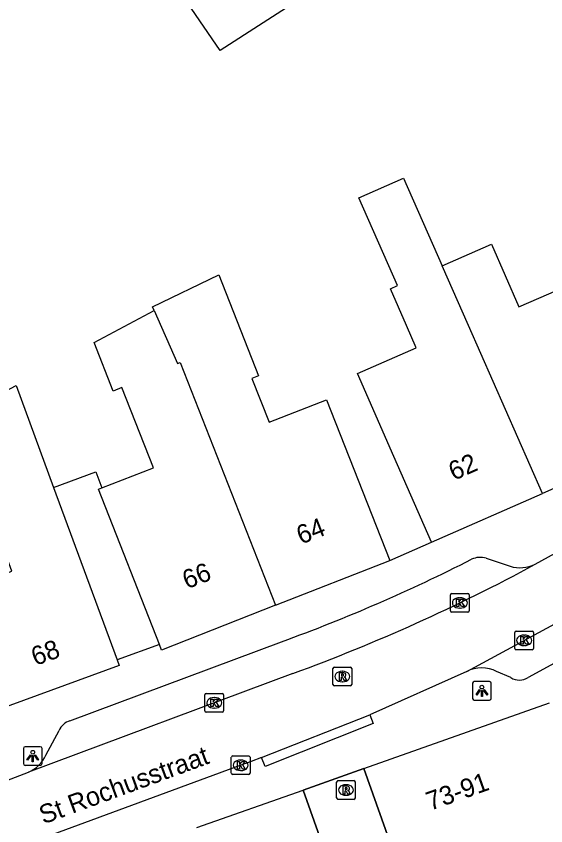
# Model space of a CAD drawing. Extents: x 161801 to 162379, y 382315 to 382832.
# Drawn here: x 161885.94 to 161914.23, y 382473.26 to 382516.53 of the extents above; entities that cross this region are included whole.
import ezdxf

# ---------------------------------------------------------------- set-up
doc = ezdxf.new("R2010")
doc.units = 0
for name, color, linetype in [('IMGEO_Kolk', 7, 'Continuous'), ('IMGEO_Lichtpunt', 7, 'Continuous'), ('IMGEO_Openbare_ruimte_label', 7, 'Continuous'), ('IMGEO_Pand', 7, 'Continuous'), ('IMGEO_Pand_nummerreeks', 7, 'Continuous'), ('IMGEO_Pand_overbouw', 7, 'Continuous'), ('IMGEO_Rijbaan_lokaal_open', 7, 'Continuous'), ('IMGEO_Rioolput', 7, 'Continuous'), ('IMGEO_Voetpad_open', 7, 'Continuous')]:
    doc.layers.add(name, color=color, linetype=linetype)

msp = doc.modelspace()

# ---------------------------------------------------------------- linework, layer by layer
at = {"layer": 'IMGEO_Kolk'}
for p, q in [((161909.138, 382484.75), (161909.138, 382485.602)), ((161909.213, 382485.676), (161910.065, 382485.676)), ((161909.626, 382485.456), (161909.651, 382485.456)), ((161910.139, 382485.602), (161910.139, 382484.75)), ((161910.065, 382484.676), (161909.213, 382484.676)), ((161909.649, 382484.896), (161909.624, 382484.896)), ((161912.573, 382482.749), (161912.573, 382483.601)), ((161912.648, 382483.675), (161913.5, 382483.675)), ((161913.061, 382483.455), (161913.086, 382483.455)), ((161913.574, 382483.601), (161913.574, 382482.749)), ((161913.084, 382482.895), (161913.059, 382482.895)), ((161913.5, 382482.675), (161912.648, 382482.675)), ((161896.021, 382479.411), (161896.021, 382480.263)), ((161896.096, 382480.337), (161896.948, 382480.337)), ((161897.022, 382480.263), (161897.022, 382479.411)), ((161896.509, 382480.117), (161896.534, 382480.117)), ((161896.532, 382479.557), (161896.507, 382479.557)), ((161896.948, 382479.337), (161896.096, 382479.337)), ((161897.433, 382476.073), (161897.433, 382476.925)), ((161897.508, 382476.999), (161898.36, 382476.999)), ((161897.921, 382476.779), (161897.946, 382476.779)), ((161898.434, 382476.925), (161898.434, 382476.073)), ((161898.36, 382475.999), (161897.508, 382475.999)), ((161897.944, 382476.219), (161897.919, 382476.219))]:
    msp.add_line(p, q, dxfattribs=at)
for points in [[(161909.138, 382484.75), (161909.138, 382485.602)], [(161909.213, 382485.676), (161910.065, 382485.676)], [(161910.139, 382485.602), (161910.139, 382484.75)], [(161909.459, 382485.376), (161909.582, 382485.376), (161909.582, 382485.225), (161909.712, 382485.376), (161909.876, 382485.376), (161909.73, 382485.225), (161909.883, 382484.976), (161909.731, 382484.976), (161909.646, 382485.14), (161909.582, 382485.073), (161909.582, 382484.976), (161909.459, 382484.976), (161909.459, 382485.376)], [(161910.065, 382484.676), (161909.213, 382484.676)], [(161912.573, 382482.749), (161912.573, 382483.601)], [(161912.648, 382483.675), (161913.5, 382483.675)], [(161912.894, 382483.375), (161913.017, 382483.375), (161913.017, 382483.224), (161913.147, 382483.375), (161913.311, 382483.375), (161913.165, 382483.224), (161913.318, 382482.975), (161913.166, 382482.975), (161913.081, 382483.139), (161913.017, 382483.072), (161913.017, 382482.975), (161912.894, 382482.975), (161912.894, 382483.375)], [(161913.574, 382483.601), (161913.574, 382482.749)], [(161913.5, 382482.675), (161912.648, 382482.675)], [(161896.021, 382479.411), (161896.021, 382480.263)], [(161896.096, 382480.337), (161896.948, 382480.337)], [(161897.022, 382480.263), (161897.022, 382479.411)], [(161896.342, 382480.037), (161896.465, 382480.037), (161896.465, 382479.886), (161896.595, 382480.037), (161896.759, 382480.037), (161896.613, 382479.886), (161896.766, 382479.637), (161896.614, 382479.637), (161896.529, 382479.801), (161896.465, 382479.734), (161896.465, 382479.637), (161896.342, 382479.637), (161896.342, 382480.037)], [(161896.948, 382479.337), (161896.096, 382479.337)], [(161897.433, 382476.073), (161897.433, 382476.925)], [(161897.508, 382476.999), (161898.36, 382476.999)], [(161898.434, 382476.925), (161898.434, 382476.073)], [(161897.754, 382476.699), (161897.877, 382476.699), (161897.877, 382476.548), (161898.007, 382476.699), (161898.171, 382476.699), (161898.025, 382476.548), (161898.178, 382476.299), (161898.026, 382476.299), (161897.941, 382476.463), (161897.877, 382476.396), (161897.877, 382476.299), (161897.754, 382476.299), (161897.754, 382476.699)], [(161898.36, 382475.999), (161897.508, 382475.999)]]:
    msp.add_lwpolyline(points, dxfattribs=at)
for centre, start, end in [((161909.215, 382485.6), 91.552, 178.448), ((161909.215, 382485.6), 91.552, 178.448), ((161910.063, 382485.6), 1.552, 88.448), ((161910.063, 382485.6), 1.552, 88.448), ((161909.215, 382484.752), 181.552, 268.448), ((161909.215, 382484.752), 181.552, 268.448), ((161910.063, 382484.752), 271.552, 358.448), ((161910.063, 382484.752), 271.552, 358.448), ((161912.65, 382483.599), 91.552, 178.448), ((161912.65, 382483.599), 91.552, 178.448), ((161913.498, 382483.599), 1.552, 88.448), ((161913.498, 382483.599), 1.552, 88.448), ((161912.65, 382482.751), 181.552, 268.448), ((161912.65, 382482.751), 181.552, 268.448), ((161913.498, 382482.751), 271.552, 358.448), ((161913.498, 382482.751), 271.552, 358.448), ((161896.098, 382480.261), 91.552, 178.448), ((161896.098, 382480.261), 91.552, 178.448), ((161896.946, 382480.261), 1.552, 88.448), ((161896.946, 382480.261), 1.552, 88.448), ((161896.098, 382479.413), 181.552, 268.448), ((161896.098, 382479.413), 181.552, 268.448), ((161896.946, 382479.413), 271.552, 358.448), ((161896.946, 382479.413), 271.552, 358.448), ((161897.51, 382476.923), 91.552, 178.448), ((161897.51, 382476.923), 91.552, 178.448), ((161898.358, 382476.923), 1.552, 88.448), ((161898.358, 382476.923), 1.552, 88.448), ((161897.51, 382476.075), 181.552, 268.448), ((161897.51, 382476.075), 181.552, 268.448), ((161898.358, 382476.075), 271.552, 358.448), ((161898.358, 382476.075), 271.552, 358.448)]:
    msp.add_arc(centre, 0.0765, start, end, dxfattribs=at)
for centre, major_axis, ratio, start_param, end_param in [((161909.625, 382485.176), (-0.387, 0.002), 0.722429, 4.712389, 7.853982), ((161909.65, 382485.176), (-0.39, 0.002), 0.717154, 1.570796, 4.712389), ((161913.06, 382483.175), (-0.387, 0.002), 0.722429, 4.712389, 7.853982), ((161913.085, 382483.175), (-0.39, 0.002), 0.717154, 1.570796, 4.712389), ((161896.508, 382479.837), (-0.387, 0.002), 0.722429, 4.712389, 7.853982), ((161896.533, 382479.837), (-0.39, 0.002), 0.717154, 1.570796, 4.712389), ((161897.92, 382476.499), (-0.387, 0.002), 0.722429, 4.712389, 7.853982), ((161897.945, 382476.499), (-0.39, 0.002), 0.717154, 1.570796, 4.712389)]:
    msp.add_ellipse(centre, major_axis=major_axis, ratio=ratio, start_param=start_param, end_param=end_param, dxfattribs=at)
at = {"layer": 'IMGEO_Lichtpunt'}
for p, q in [((161910.317, 382480.88), (161910.317, 382480.073)), ((161910.317, 382480.88), (161910.317, 382480.073)), ((161911.219, 382480.975), (161910.411, 382480.975)), ((161911.219, 382480.975), (161910.411, 382480.975)), ((161911.313, 382480.073), (161911.313, 382480.88)), ((161911.313, 382480.073), (161911.313, 382480.88)), ((161910.411, 382479.979), (161911.219, 382479.979)), ((161910.411, 382479.979), (161911.219, 382479.979)), ((161886.326, 382477.398), (161886.326, 382476.591)), ((161886.326, 382477.398), (161886.326, 382476.591)), ((161887.228, 382477.493), (161886.42, 382477.493)), ((161887.228, 382477.493), (161886.42, 382477.493)), ((161887.322, 382476.591), (161887.322, 382477.398)), ((161887.322, 382476.591), (161887.322, 382477.398)), ((161886.42, 382476.497), (161887.228, 382476.497)), ((161886.42, 382476.497), (161887.228, 382476.497))]:
    msp.add_line(p, q, dxfattribs=at)
for points in [[(161910.691, 382480.544), (161910.73, 382480.516), (161910.542, 382480.254), (161910.504, 382480.281), (161910.691, 382480.544)], [(161910.793, 382480.496), (161910.84, 382480.496), (161910.84, 382480.174), (161910.793, 382480.174), (161910.793, 382480.496)], [(161910.903, 382480.516), (161910.941, 382480.543), (161911.128, 382480.281), (161911.089, 382480.253), (161910.903, 382480.516)], [(161886.7, 382477.062), (161886.739, 382477.034), (161886.551, 382476.772), (161886.513, 382476.799), (161886.7, 382477.062)], [(161886.802, 382477.014), (161886.849, 382477.014), (161886.849, 382476.692), (161886.802, 382476.692), (161886.802, 382477.014)], [(161886.912, 382477.034), (161886.95, 382477.061), (161887.137, 382476.799), (161887.098, 382476.771), (161886.912, 382477.034)]]:
    msp.add_lwpolyline(points, dxfattribs=at)
for centre in [(161910.816, 382480.678), (161886.825, 382477.196)]:
    msp.add_circle(centre, 0.0994, dxfattribs=at)
for centre, start, end in [((161910.411, 382480.88), 90, 180), ((161910.411, 382480.88), 90, 180), ((161911.219, 382480.88), 0, 90), ((161911.219, 382480.88), 0, 90), ((161910.411, 382480.073), 180, 270), ((161910.411, 382480.073), 180, 270), ((161911.219, 382480.073), 270, 0), ((161911.219, 382480.073), 270, 360), ((161886.42, 382477.398), 90, 180), ((161886.42, 382477.398), 90, 180), ((161887.228, 382477.398), 0, 90), ((161887.228, 382477.398), 0, 90), ((161886.42, 382476.591), 180, 270), ((161886.42, 382476.591), 180, 270), ((161887.228, 382476.591), 270, 0), ((161887.228, 382476.591), 270, 360)]:
    msp.add_arc(centre, 0.0946, start, end, dxfattribs=at)
at = {"layer": 'IMGEO_Pand'}
for points in [[(161911.526, 382536.099), (161910.458, 382535.413), (161915.897, 382526.946), (161911.691, 382524.244), (161899.885, 382516.66), (161899.137, 382516.18), (161896.844, 382514.707), (161891.795, 382522.077), (161891.059, 382523.15), (161888.906, 382526.293), (161887.039, 382529.019), (161889.755, 382530.763), (161886.621, 382535.643), (161887.378, 382536.128), (161899.179, 382543.71), (161903.381, 382546.409), (161908.71, 382538.113), (161909.788, 382538.805)], [(161908.133, 382488.424), (161906.118, 382493.001), (161904.168, 382497.431), (161907.303, 382498.811), (161906.793, 382500.002), (161905.929, 382501.966), (161906.309, 382502.133), (161904.248, 382506.818), (161906.631, 382507.867), (161908.693, 382503.183)], [(161908.693, 382503.183), (161911.324, 382504.341), (161912.797, 382500.994), (161915.861, 382502.341), (161915.21, 382503.821), (161915.406, 382503.907), (161915.734, 382504.051), (161916.892, 382504.56)], [(161914.046, 382491.027), (161910.094, 382500), (161908.693, 382503.183)], [(161893.309, 382500.805), (161893.226, 382500.994), (161896.768, 382502.711), (161898.886, 382497.315), (161898.535, 382497.178), (161899.455, 382494.832), (161902.521, 382496.034), (161905.892, 382487.442)], [(161890.508, 382491.321), (161893.268, 382492.404), (161891.59, 382496.683), (161891.125, 382496.5), (161890.111, 382499.085), (161893.309, 382500.805)], [(161893.309, 382500.805), (161894.551, 382497.964), (161894.708, 382498.025), (161899.798, 382485.051)], [(161882.558, 382485.718), (161885.713, 382486.874), (161882.707, 382495.086), (161885.942, 382496.794), (161887.942, 382491.349)], [(161921.815, 382494.53), (161919.955, 382493.628), (161914.046, 382491.027)], [(161887.942, 382491.349), (161890.194, 382492.176), (161890.508, 382491.321)], [(161887.942, 382491.349), (161891.328, 382482.13)], [(161893.591, 382482.949), (161890.333, 382491.252), (161890.508, 382491.321)], [(161908.133, 382488.424), (161914.046, 382491.027)], [(161899.798, 382485.051), (161905.892, 382487.442)], [(161899.798, 382485.051), (161893.704, 382482.66), (161893.591, 382482.949)], [(161893.591, 382482.949), (161891.328, 382482.13)], [(161891.328, 382482.13), (161891.435, 382481.839), (161884.859, 382479.431)], [(161904.514, 382476.328), (161914.43, 382479.842)], [(161904.514, 382476.328), (161909.508, 382462.233)], [(161895.595, 382473.167), (161901.268, 382475.177)], [(161906.292, 382461), (161901.268, 382475.177)]]:
    msp.add_lwpolyline(points, dxfattribs=at)
at = {"layer": 'IMGEO_Pand_overbouw'}
msp.add_lwpolyline([(161906.292, 382461), (161909.508, 382462.233), (161904.514, 382476.328), (161901.268, 382475.177)], close=True, dxfattribs=at)
at = {"layer": 'IMGEO_Rijbaan_lokaal_open'}
for points in [[(161910.005, 382481.511), (161929.015, 382491.815)], [(161913.66, 382487.239), (161920.624, 382491.074)], [(161900.722, 382481.405), (161886.6, 382476.125)], [(161910.005, 382481.511), (161904.831, 382479.194)], [(161899.05, 382476.907), (161904.831, 382479.194)], [(161899.05, 382476.907), (161898.492, 382476.702), (161897.933, 382476.5), (161863.172, 382463.679), (161858.62, 382462.006)], [(161901.268, 382475.177), (161904.514, 382476.328)], [(161884.264, 382475.241), (161886.6, 382476.125)]]:
    msp.add_lwpolyline(points, dxfattribs=at)
msp.add_arc((161867.442, 382572.472), 96.957, 290.07435, 298.46876, dxfattribs=at)
at = {"layer": 'IMGEO_Rioolput'}
for p, q in [((161902.861, 382480.815), (161902.861, 382481.667)), ((161902.936, 382481.741), (161903.788, 382481.741)), ((161903.349, 382481.521), (161903.374, 382481.521)), ((161903.862, 382481.667), (161903.862, 382480.815)), ((161903.788, 382480.741), (161902.936, 382480.741)), ((161903.372, 382480.961), (161903.347, 382480.961)), ((161903.055, 382474.752), (161903.055, 382475.604)), ((161903.13, 382475.678), (161903.982, 382475.678)), ((161903.543, 382475.458), (161903.568, 382475.458)), ((161904.056, 382475.604), (161904.056, 382474.752)), ((161903.982, 382474.678), (161903.13, 382474.678)), ((161903.566, 382474.898), (161903.541, 382474.898))]:
    msp.add_line(p, q, dxfattribs=at)
for points in [[(161902.861, 382480.815), (161902.861, 382481.667)], [(161902.936, 382481.741), (161903.788, 382481.741)], [(161903.862, 382481.667), (161903.862, 382480.815)], [(161903.45, 382481.439), (161903.198, 382481.441), (161903.198, 382481.041)], [(161903.198, 382481.041), (161903.322, 382481.041), (161903.322, 382481.203), (161903.333, 382481.203)], [(161903.376, 382481.36), (161903.322, 382481.36), (161903.322, 382481.279)], [(161903.322, 382481.279), (161903.374, 382481.279)], [(161903.38, 382481.174), (161903.451, 382481.041), (161903.591, 382481.041), (161903.526, 382481.167)], [(161903.788, 382480.741), (161902.936, 382480.741)], [(161903.055, 382474.752), (161903.055, 382475.604)], [(161903.13, 382475.678), (161903.982, 382475.678)], [(161904.056, 382475.604), (161904.056, 382474.752)], [(161903.644, 382475.376), (161903.392, 382475.378), (161903.392, 382474.978)], [(161903.392, 382474.978), (161903.516, 382474.978), (161903.516, 382475.14), (161903.527, 382475.14)], [(161903.57, 382475.297), (161903.516, 382475.297), (161903.516, 382475.216)], [(161903.516, 382475.216), (161903.568, 382475.216)], [(161903.574, 382475.111), (161903.645, 382474.978), (161903.785, 382474.978), (161903.72, 382475.104)], [(161903.982, 382474.678), (161903.13, 382474.678)]]:
    msp.add_lwpolyline(points, dxfattribs=at)
for centre, radius, start, end in [((161902.938, 382481.665), 0.0765, 91.552, 178.448), ((161902.938, 382481.665), 0.0765, 91.552, 178.448), ((161903.786, 382481.665), 0.0765, 1.552, 88.448), ((161903.786, 382481.665), 0.0765, 1.552, 88.448), ((161903.332, 382481.15), 0.0533, 26.0293, 88.6989), ((161903.358, 382481.468), 0.19, 274.7715, 282.9687), ((161903.382, 382481.264), 0.0964, 77.0061, 93.1865), ((161903.396, 382481.321), 0.0378, 276.6634, 79.6772), ((161903.449, 382481.329), 0.109, 350.3612, 89.416), ((161903.447, 382481.329), 0.112, 277.5842, 350.9817), ((161903.431, 382481.114), 0.108, 29.5134, 73.7905), ((161902.938, 382480.817), 0.0765, 181.552, 268.448), ((161902.938, 382480.817), 0.0765, 181.552, 268.448), ((161903.786, 382480.817), 0.0765, 271.552, 358.448), ((161903.786, 382480.817), 0.0765, 271.552, 358.448), ((161903.132, 382475.602), 0.0765, 91.552, 178.448), ((161903.132, 382475.602), 0.0765, 91.552, 178.448), ((161903.98, 382475.602), 0.0765, 1.552, 88.448), ((161903.98, 382475.602), 0.0765, 1.552, 88.448), ((161903.526, 382475.087), 0.0533, 26.0293, 88.6989), ((161903.552, 382475.405), 0.19, 274.7715, 282.9687), ((161903.576, 382475.201), 0.0964, 77.0061, 93.1865), ((161903.59, 382475.258), 0.0378, 276.6634, 79.6772), ((161903.643, 382475.266), 0.109, 350.3612, 89.416), ((161903.641, 382475.266), 0.112, 277.5842, 350.9817), ((161903.625, 382475.051), 0.108, 29.5134, 73.7905), ((161903.132, 382474.754), 0.0765, 181.552, 268.448), ((161903.132, 382474.754), 0.0765, 181.552, 268.448), ((161903.98, 382474.754), 0.0765, 271.552, 358.448), ((161903.98, 382474.754), 0.0765, 271.552, 358.448)]:
    msp.add_arc(centre, radius, start, end, dxfattribs=at)
for centre, major_axis, ratio, start_param, end_param in [((161903.348, 382481.241), (-0.387, 0.002), 0.722429, 4.712389, 7.853982), ((161903.373, 382481.241), (-0.39, 0.002), 0.717154, 1.570796, 4.712389), ((161903.542, 382475.178), (-0.387, 0.002), 0.722429, 4.712389, 7.853982), ((161903.567, 382475.178), (-0.39, 0.002), 0.717154, 1.570796, 4.712389)]:
    msp.add_ellipse(centre, major_axis=major_axis, ratio=ratio, start_param=start_param, end_param=end_param, dxfattribs=at)
at = {"layer": 'IMGEO_Voetpad_open'}
for points in [[(161927.363, 382488.873), (161913.289, 382481.187)], [(161905.892, 382487.442), (161908.133, 382488.424)], [(161911.045, 382487.561), (161912.322, 382487.134)], [(161888.812, 382478.88), (161900.119, 382483.105)], [(161912.364, 382481.182), (161911.605, 382481.514)], [(161904.831, 382479.194), (161905.014, 382478.73), (161899.233, 382476.443), (161899.05, 382476.907)], [(161887.528, 382477.037), (161888.234, 382478.355)]]:
    msp.add_lwpolyline(points, dxfattribs=at)
for centre, radius, start, end in [((161910.724, 382486.5), 1.108, 73.187, 114.3237), ((161869.484, 382567.581), 89.86, 289.933, 296.99186), ((161912.854, 382488.936), 1.879, 253.5646, 295.4096), ((161910.808, 382479.991), 1.719, 62.3723, 117.8425), ((161912.822, 382481.932), 0.879, 238.5665, 302.0529), ((161889.111, 382477.97), 0.958, 108.1957, 156.3023), ((161885.826, 382477.841), 1.883, 294.2863, 334.7173)]:
    msp.add_arc(centre, radius, start, end, dxfattribs=at)

# ---------------------------------------------------------------- texts
at = {"layer": 'IMGEO_Openbare_ruimte_label'}
msp.add_text('St Rochusstraat', height=1, rotation=20.1739, dxfattribs=at).set_placement((161887.394, 382473.336))
at = {"layer": 'IMGEO_Pand_nummerreeks'}
for s, rotation, p in [('62', 23.7606, (161909.314, 382491.697)), ('64', 21.4229, (161901.156, 382488.29)), ('66', 21.4229, (161895.062, 382485.899)), ('68', 20.1108, (161886.969, 382481.801)), ('73-91', 19.5193, (161908.054, 382474.064))]:
    msp.add_text(s, height=1, rotation=rotation, dxfattribs=at).set_placement(p)

doc.saveas('drawing.dxf')
